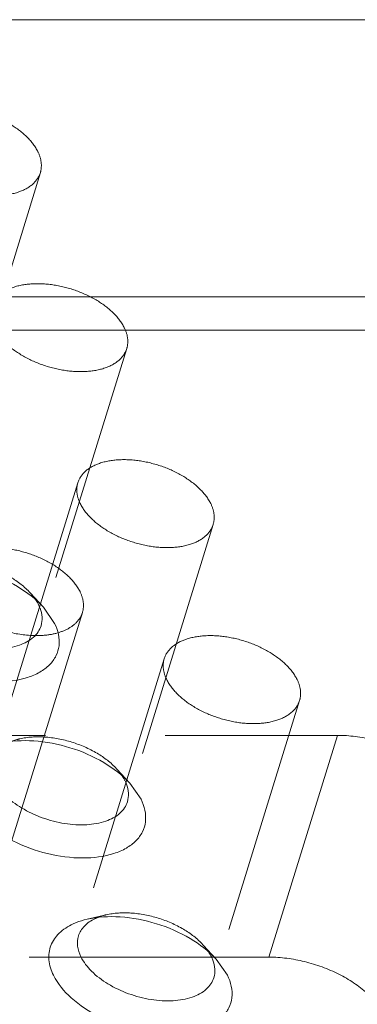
# Model space of a CAD drawing. Header units: millimetres. Extents: x 4497 to 11741, y 5958 to 12619.
# Tile 366 of 424: x 6614 to 6621, y 12346 to 12367. Entities that reach past the tile are written whole.
import ezdxf

# ---------------------------------------------------------------- set-up
doc = ezdxf.new("R2010")
doc.units = ezdxf.units.MM
doc.header["$LTSCALE"] = 0.8
doc.linetypes.add('HIDDEN', pattern=[9.525, 6.35, -3.175])
doc.layers.get('0').update_dxf_attribs({"linetype": 'CONTINUOUS', "lineweight": 0})
doc.layers.add('3', color=5, linetype='HIDDEN', lineweight=0)

msp = doc.modelspace()

# ---------------------------------------------------------------- linework, layer by layer
at = {"linetype": 'Continuous'}
for p, q in [((6476.994, 12366.758), (6628.048, 12366.758)), ((6475.179, 12360.883), (6626.233, 12360.883)), ((6475.21, 12360.181), (6626.264, 12360.181)), ((6614.339, 12354.307), (6614.577, 12353.965)), ((6616.169, 12350.577), (6616.408, 12350.235)), ((6617.999, 12346.848), (6618.238, 12346.506))]:
    msp.add_line(p, q, dxfattribs=at)
for centre, radius, start, end in [((6613.514, 12354.001), 0.806, 20.7768, 26.1876), ((6615.345, 12350.271), 0.806, 20.7768, 26.1876), ((6615.851, 12346.83), 0.971, 114.3836, 115.7173), ((6617.175, 12346.541), 0.806, 20.7768, 26.1876)]:
    msp.add_arc(centre, radius, start, end, dxfattribs=at)
for points, knots in [([(6611.603, 12355.151), (6611.831, 12355.205), (6612.334, 12355.231), (6613.081, 12355.086), (6613.78, 12354.784), (6614.18, 12354.48), (6614.339, 12354.307)], [0, 0, 0, 0, 0.236662, 0.499941, 0.763254, 1, 1, 1, 1]), ([(6614.29, 12353.914), (6614.261, 12353.821), (6614.132, 12353.638), (6613.815, 12353.477), (6613.41, 12353.41), (6612.95, 12353.439), (6612.482, 12353.56), (6612.052, 12353.763), (6611.702, 12354.025), (6611.53, 12354.244), (6611.475, 12354.357)], [0, 0, 0, 0, 0.08791, 0.191487, 0.315819, 0.456973, 0.606118, 0.752518, 0.886095, 1, 1, 1, 1]), ([(6614.268, 12354.287), (6614.292, 12354.225), (6614.322, 12354.1), (6614.307, 12353.972), (6614.29, 12353.914)], [0, 0, 0, 0, 0.519632, 1, 1, 1, 1]), ([(6614.577, 12353.965), (6614.649, 12353.82), (6614.71, 12353.572), (6614.617, 12353.266), (6614.472, 12353.072), (6614.262, 12352.917), (6613.889, 12352.759), (6613.313, 12352.692), (6612.581, 12352.791), (6611.869, 12353.052), (6611.276, 12353.437), (6610.982, 12353.784), (6610.893, 12353.965)], [0, 0, 0, 0, 0.096782, 0.141583, 0.188034, 0.239009, 0.296134, 0.428923, 0.58009, 0.735393, 0.879229, 1, 1, 1, 1]), ([(6613.434, 12351.422), (6613.662, 12351.475), (6614.164, 12351.501), (6614.911, 12351.357), (6615.61, 12351.055), (6616.011, 12350.75), (6616.169, 12350.577)], [0, 0, 0, 0, 0.236662, 0.499941, 0.763254, 1, 1, 1, 1]), ([(6616.12, 12350.184), (6616.091, 12350.091), (6615.963, 12349.909), (6615.645, 12349.747), (6615.24, 12349.68), (6614.781, 12349.709), (6614.312, 12349.831), (6613.882, 12350.033), (6613.532, 12350.295), (6613.36, 12350.514), (6613.305, 12350.627)], [0, 0, 0, 0, 0.08791, 0.191487, 0.315819, 0.456973, 0.606118, 0.752518, 0.886095, 1, 1, 1, 1]), ([(6616.099, 12350.557), (6616.122, 12350.496), (6616.152, 12350.371), (6616.138, 12350.242), (6616.12, 12350.184)], [0, 0, 0, 0, 0.519632, 1, 1, 1, 1]), ([(6616.408, 12350.235), (6616.479, 12350.09), (6616.54, 12349.842), (6616.447, 12349.536), (6616.303, 12349.342), (6616.093, 12349.187), (6615.719, 12349.029), (6615.143, 12348.962), (6614.411, 12349.061), (6613.699, 12349.322), (6613.106, 12349.708), (6612.812, 12350.054), (6612.723, 12350.235)], [0, 0, 0, 0, 0.096782, 0.141583, 0.188034, 0.239009, 0.296134, 0.428923, 0.58009, 0.735393, 0.879229, 1, 1, 1, 1]), ([(6614.554, 12346.506), (6614.504, 12346.607), (6614.435, 12346.818), (6614.475, 12347.148), (6614.668, 12347.423), (6614.861, 12347.543), (6614.969, 12347.593)], [0, 0, 0, 0, 0.258965, 0.49224, 0.729951, 1, 1, 1, 1]), ([(6614.969, 12347.593), (6614.991, 12347.603), (6615.087, 12347.644), (6615.187, 12347.674), (6615.264, 12347.692)], [0, 0, 0, 0, 0.239567, 1, 1, 1, 1]), ([(6615.084, 12347.34), (6615.107, 12347.417), (6615.202, 12347.569), (6615.348, 12347.665), (6615.43, 12347.705)], [0, 0, 0, 0, 0.468879, 1, 1, 1, 1]), ([(6615.264, 12347.692), (6615.492, 12347.746), (6615.994, 12347.771), (6616.742, 12347.627), (6617.44, 12347.325), (6617.841, 12347.021), (6617.999, 12346.848)], [0, 0, 0, 0, 0.236662, 0.499941, 0.763254, 1, 1, 1, 1]), ([(6615.135, 12346.897), (6615.1, 12346.969), (6615.051, 12347.115), (6615.063, 12347.271), (6615.084, 12347.34)], [0, 0, 0, 0, 0.525547, 1, 1, 1, 1]), ([(6617.95, 12346.454), (6617.921, 12346.362), (6617.793, 12346.179), (6617.475, 12346.018), (6617.07, 12345.95), (6616.611, 12345.979), (6616.143, 12346.101), (6615.712, 12346.303), (6615.362, 12346.565), (6615.191, 12346.785), (6615.135, 12346.897)], [0, 0, 0, 0, 0.08791, 0.191487, 0.315819, 0.456973, 0.606118, 0.752518, 0.886095, 1, 1, 1, 1]), ([(6617.929, 12346.827), (6617.952, 12346.766), (6617.982, 12346.641), (6617.968, 12346.512), (6617.95, 12346.454)], [0, 0, 0, 0, 0.519632, 1, 1, 1, 1]), ([(6618.238, 12346.506), (6618.309, 12346.36), (6618.37, 12346.113), (6618.277, 12345.806), (6618.133, 12345.612), (6617.923, 12345.457), (6617.55, 12345.3), (6616.974, 12345.233), (6616.241, 12345.331), (6615.529, 12345.593), (6614.937, 12345.978), (6614.643, 12346.324), (6614.554, 12346.506)], [0, 0, 0, 0, 0.096782, 0.141583, 0.188034, 0.239009, 0.296134, 0.428923, 0.58009, 0.735393, 0.879229, 1, 1, 1, 1])]:
    msp.add_open_spline(points, degree=3, knots=knots, dxfattribs=at)
for points in [[(6614.184, 12354.451), (6614.204, 12354.421), (6614.222, 12354.389), (6614.238, 12354.357)], [(6616.014, 12350.722), (6616.034, 12350.691), (6616.052, 12350.659), (6616.068, 12350.627)], [(6617.845, 12346.992), (6617.864, 12346.961), (6617.882, 12346.93), (6617.898, 12346.897)]]:
    msp.add_open_spline(points, degree=3, dxfattribs=at)
at = {"layer": '3'}
for p, q in [((6614.275, 12363.518), (6612.459, 12357.643)), ((6616.105, 12359.789), (6614.29, 12353.914)), ((6615.069, 12356.945), (6613.254, 12351.07)), ((6617.935, 12356.059), (6616.12, 12350.184)), ((6614.059, 12354.613), (6614.339, 12354.306)), ((6615.166, 12354.194), (6613.351, 12348.319)), ((6616.899, 12353.215), (6615.084, 12347.34)), ((6619.766, 12352.329), (6617.95, 12346.454)), ((6594.062, 12351.591), (6620.57, 12351.591)), ((6620.57, 12351.591), (6619.117, 12346.891)), ((6615.89, 12350.883), (6616.169, 12350.577)), ((6615.668, 12347.787), (6615.264, 12347.692)), ((6617.72, 12347.153), (6618, 12346.847)), ((6619.117, 12346.891), (6592.609, 12346.891))]:
    msp.add_line(p, q, dxfattribs=at)
for points, knots in [([(6614.223, 12363.961), (6614.168, 12364.074), (6613.996, 12364.293), (6613.647, 12364.555), (6613.216, 12364.757), (6612.748, 12364.879), (6612.289, 12364.908), (6611.883, 12364.841), (6611.566, 12364.679), (6611.437, 12364.497), (6611.409, 12364.404)], [0, 0, 0, 0, 0.113912, 0.247462, 0.393862, 0.542998, 0.684156, 0.808494, 0.912079, 1, 1, 1, 1]), ([(6611.46, 12363.961), (6611.515, 12363.848), (6611.687, 12363.629), (6612.037, 12363.367), (6612.467, 12363.165), (6612.935, 12363.043), (6613.395, 12363.014), (6613.8, 12363.081), (6614.118, 12363.243), (6614.246, 12363.426), (6614.275, 12363.518)], [0, 0, 0, 0, 0.113912, 0.247462, 0.393862, 0.542998, 0.684156, 0.808494, 0.912079, 1, 1, 1, 1]), ([(6614.275, 12363.518), (6614.296, 12363.587), (6614.307, 12363.743), (6614.258, 12363.89), (6614.223, 12363.961)], [0, 0, 0, 0, 0.474243, 1, 1, 1, 1]), ([(6616.053, 12360.231), (6615.998, 12360.344), (6615.826, 12360.563), (6615.477, 12360.825), (6615.046, 12361.028), (6614.578, 12361.149), (6614.119, 12361.178), (6613.714, 12361.111), (6613.396, 12360.95), (6613.267, 12360.767), (6613.239, 12360.675)], [0, 0, 0, 0, 0.113912, 0.247462, 0.393862, 0.542998, 0.684156, 0.808494, 0.912079, 1, 1, 1, 1]), ([(6613.29, 12360.231), (6613.346, 12360.119), (6613.517, 12359.9), (6613.867, 12359.638), (6614.298, 12359.435), (6614.766, 12359.314), (6615.225, 12359.285), (6615.63, 12359.352), (6615.948, 12359.513), (6616.076, 12359.696), (6616.105, 12359.788)], [0, 0, 0, 0, 0.113912, 0.247462, 0.393862, 0.542998, 0.684156, 0.808494, 0.912079, 1, 1, 1, 1]), ([(6616.105, 12359.788), (6616.126, 12359.857), (6616.138, 12360.013), (6616.089, 12360.16), (6616.053, 12360.231)], [0, 0, 0, 0, 0.474243, 1, 1, 1, 1]), ([(6617.884, 12356.502), (6617.828, 12356.614), (6617.657, 12356.834), (6617.307, 12357.096), (6616.876, 12357.298), (6616.408, 12357.42), (6615.949, 12357.449), (6615.544, 12357.381), (6615.226, 12357.22), (6615.098, 12357.037), (6615.069, 12356.945)], [0, 0, 0, 0, 0.113912, 0.247462, 0.393862, 0.542998, 0.684156, 0.808494, 0.912079, 1, 1, 1, 1]), ([(6615.069, 12356.945), (6615.048, 12356.876), (6615.036, 12356.72), (6615.085, 12356.573), (6615.121, 12356.502)], [0, 0, 0, 0, 0.474243, 1, 1, 1, 1]), ([(6615.121, 12356.502), (6615.176, 12356.389), (6615.348, 12356.17), (6615.697, 12355.908), (6616.128, 12355.706), (6616.596, 12355.584), (6617.055, 12355.555), (6617.46, 12355.622), (6617.778, 12355.784), (6617.907, 12355.966), (6617.935, 12356.059)], [0, 0, 0, 0, 0.113912, 0.247462, 0.393862, 0.542998, 0.684156, 0.808494, 0.912079, 1, 1, 1, 1]), ([(6617.935, 12356.059), (6617.956, 12356.127), (6617.968, 12356.284), (6617.919, 12356.43), (6617.884, 12356.502)], [0, 0, 0, 0, 0.474243, 1, 1, 1, 1]), ([(6615.115, 12354.637), (6615.059, 12354.75), (6614.888, 12354.969), (6614.538, 12355.231), (6614.107, 12355.433), (6613.639, 12355.555), (6613.18, 12355.584), (6612.775, 12355.517), (6612.457, 12355.355), (6612.329, 12355.173), (6612.3, 12355.08)], [0, 0, 0, 0, 0.113912, 0.247462, 0.393862, 0.542998, 0.684156, 0.808494, 0.912079, 1, 1, 1, 1]), ([(6612.008, 12355.247), (6612.179, 12355.287), (6612.556, 12355.306), (6613.116, 12355.197), (6613.64, 12354.971), (6613.941, 12354.742), (6614.059, 12354.612)], [0, 0, 0, 0, 0.236677, 0.499966, 0.763261, 1, 1, 1, 1]), ([(6612.351, 12354.637), (6612.422, 12354.492), (6612.663, 12354.217), (6613.144, 12353.921), (6613.714, 12353.732), (6614.121, 12353.696), (6614.318, 12353.709)], [0, 0, 0, 0, 0.212851, 0.467526, 0.740181, 1, 1, 1, 1]), ([(6614.059, 12354.612), (6614.071, 12354.599), (6614.116, 12354.548), (6614.157, 12354.494), (6614.184, 12354.451)], [0, 0, 0, 0, 0.259311, 1, 1, 1, 1]), ([(6615.166, 12354.194), (6615.187, 12354.263), (6615.199, 12354.419), (6615.15, 12354.566), (6615.115, 12354.637)], [0, 0, 0, 0, 0.474243, 1, 1, 1, 1]), ([(6614.318, 12353.709), (6614.421, 12353.715), (6614.614, 12353.744), (6614.872, 12353.843), (6615.067, 12353.992), (6615.145, 12354.126), (6615.166, 12354.194)], [0, 0, 0, 0, 0.30037, 0.564295, 0.793351, 1, 1, 1, 1]), ([(6619.714, 12352.772), (6619.659, 12352.885), (6619.487, 12353.104), (6619.137, 12353.366), (6618.707, 12353.568), (6618.239, 12353.69), (6617.779, 12353.719), (6617.374, 12353.652), (6617.056, 12353.49), (6616.928, 12353.308), (6616.899, 12353.215)], [0, 0, 0, 0, 0.113912, 0.247462, 0.393862, 0.542998, 0.684156, 0.808494, 0.912079, 1, 1, 1, 1]), ([(6616.899, 12353.215), (6616.878, 12353.147), (6616.867, 12352.99), (6616.916, 12352.844), (6616.951, 12352.772)], [0, 0, 0, 0, 0.474243, 1, 1, 1, 1]), ([(6616.951, 12352.772), (6617.006, 12352.66), (6617.178, 12352.44), (6617.527, 12352.178), (6617.958, 12351.976), (6618.426, 12351.854), (6618.885, 12351.825), (6619.291, 12351.892), (6619.608, 12352.054), (6619.737, 12352.237), (6619.765, 12352.329)], [0, 0, 0, 0, 0.113912, 0.247462, 0.393862, 0.542998, 0.684156, 0.808494, 0.912079, 1, 1, 1, 1]), ([(6619.765, 12352.329), (6619.787, 12352.398), (6619.798, 12352.554), (6619.749, 12352.701), (6619.714, 12352.772)], [0, 0, 0, 0, 0.474243, 1, 1, 1, 1]), ([(6613.838, 12351.517), (6614.009, 12351.557), (6614.386, 12351.576), (6614.946, 12351.468), (6615.47, 12351.241), (6615.771, 12351.013), (6615.889, 12350.883)], [0, 0, 0, 0, 0.236677, 0.499966, 0.763261, 1, 1, 1, 1]), ([(6623.022, 12350.348), (6622.933, 12350.529), (6622.639, 12350.876), (6622.047, 12351.261), (6621.335, 12351.522), (6620.822, 12351.591), (6620.57, 12351.591)], [0, 0, 0, 0, 0.21148, 0.463356, 0.735263, 1, 1, 1, 1]), ([(6613.62, 12351.444), (6613.637, 12351.452), (6613.708, 12351.481), (6613.781, 12351.503), (6613.838, 12351.517)], [0, 0, 0, 0, 0.239741, 1, 1, 1, 1]), ([(6615.889, 12350.883), (6615.901, 12350.87), (6615.946, 12350.819), (6615.987, 12350.764), (6616.014, 12350.722)], [0, 0, 0, 0, 0.259311, 1, 1, 1, 1]), ([(6615.668, 12347.787), (6615.839, 12347.827), (6616.216, 12347.846), (6616.777, 12347.738), (6617.301, 12347.511), (6617.601, 12347.283), (6617.72, 12347.153)], [0, 0, 0, 0, 0.236677, 0.499966, 0.763261, 1, 1, 1, 1]), ([(6615.45, 12347.714), (6615.467, 12347.722), (6615.538, 12347.752), (6615.612, 12347.774), (6615.668, 12347.787)], [0, 0, 0, 0, 0.239741, 1, 1, 1, 1]), ([(6617.72, 12347.153), (6617.732, 12347.14), (6617.777, 12347.089), (6617.817, 12347.034), (6617.845, 12346.992)], [0, 0, 0, 0, 0.259311, 1, 1, 1, 1]), ([(6619.117, 12346.891), (6619.37, 12346.891), (6619.883, 12346.822), (6620.594, 12346.561), (6621.187, 12346.176), (6621.481, 12345.829), (6621.57, 12345.648)], [0, 0, 0, 0, 0.264737, 0.536644, 0.78852, 1, 1, 1, 1])]:
    msp.add_open_spline(points, degree=3, knots=knots, dxfattribs=at)

doc.saveas('drawing.dxf')
